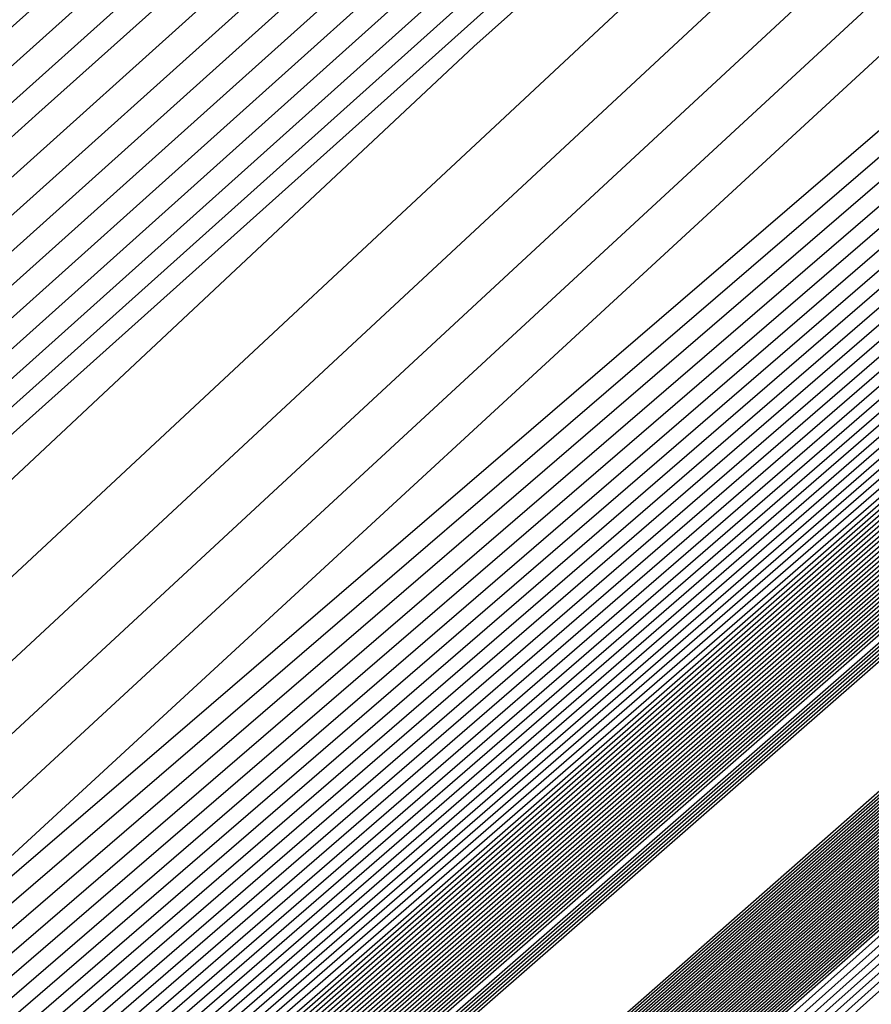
# Model space of a CAD drawing. Extents: x 3249832 to 3255657, y 13789405 to 13793316.
# Tile 790 of 1056: x 3253208.322 to 3253208.587, y 13791257.616 to 13791257.924. Entities that reach past the tile are written whole.
import ezdxf

# ---------------------------------------------------------------- set-up
doc = ezdxf.new("R2010")
doc.units = 0
doc.header["$LTSCALE"] = 100
doc.header["$MEASUREMENT"] = 0
for name, color, linetype in [('GRATIO_03231_CON', 1, 'CONTINUOUS'), ('GRATIO_0323_ICON', 1, 'CONTINUOUS'), ('TARGETS_EAST', 7, 'CONTINUOUS')]:
    doc.layers.add(name, color=color, linetype=linetype)

# ---------------------------------------------------------------- blocks, each defined once
blk = doc.blocks.new('Gratio_032316_contours')
at = {"layer": 'GRATIO_03231_CON', "color": 1, "linetype": 'Continuous', "flags": 128}
for points in [[(3253179.55027, 13791232.39503), (3253186.87441, 13791238.77001), (3253201.4775, 13791251.51898), (3253219.20823, 13791267.00714), (3253234.45763, 13791280.32933), (3253243.00028, 13791287.79153), (3253246.14511, 13791290.5444), (3253246.5846, 13791290.94974), (3253247.02187, 13791291.379), (3253250.20254, 13791294.24212), (3253258.88285, 13791301.95866), (3253274.44262, 13791315.73867), (3253292.7559, 13791331.95413), (3253308.32028, 13791345.76753)], [(3253180.16544, 13791232.93802), (3253187.28488, 13791239.13155), (3253201.72516, 13791251.73678), (3253219.33902, 13791267.12228), (3253234.51314, 13791280.37862), (3253243.01644, 13791287.80647), (3253246.14668, 13791290.54676), (3253246.58389, 13791290.95054), (3253247.01645, 13791291.37639), (3253250.16633, 13791294.21318), (3253258.7639, 13791301.85732), (3253274.17605, 13791315.50724), (3253292.31584, 13791331.56933), (3253307.73285, 13791345.25198)], [(3253180.78061, 13791233.481), (3253187.69534, 13791239.49309), (3253201.97282, 13791251.95458), (3253219.46981, 13791267.23741), (3253234.56866, 13791280.42791), (3253243.03259, 13791287.8214), (3253246.14825, 13791290.54912), (3253246.58317, 13791290.95133), (3253247.01103, 13791291.37378), (3253250.13013, 13791294.18424), (3253258.64495, 13791301.75599), (3253273.90947, 13791315.27582), (3253291.87577, 13791331.18453), (3253307.14542, 13791344.73643)], [(3253181.39578, 13791234.02399), (3253188.1058, 13791239.85463), (3253202.22048, 13791252.17237), (3253219.6006, 13791267.35254), (3253234.62418, 13791280.4772), (3253243.04874, 13791287.83633), (3253246.14982, 13791290.55149), (3253246.58246, 13791290.95213), (3253247.00561, 13791291.37117), (3253250.09393, 13791294.15529), (3253258.526, 13791301.65465), (3253273.6429, 13791315.0444), (3253291.4357, 13791330.79973), (3253306.55799, 13791344.22088)], [(3253182.62612, 13791235.10996), (3253188.92672, 13791240.5777), (3253202.71581, 13791252.60797), (3253219.86218, 13791267.58281), (3253234.73522, 13791280.57579), (3253243.08105, 13791287.8662), (3253246.15297, 13791290.55621), (3253246.58103, 13791290.95372), (3253246.99477, 13791291.36594), (3253250.02153, 13791294.09741), (3253258.2881, 13791301.45198), (3253273.10975, 13791314.58156), (3253290.55557, 13791330.03014), (3253305.38313, 13791343.18978)], [(3253183.24129, 13791235.65295), (3253189.33718, 13791240.93924), (3253202.96347, 13791252.82577), (3253219.99297, 13791267.69794), (3253234.79073, 13791280.62508), (3253243.0972, 13791287.88113), (3253246.15454, 13791290.55858), (3253246.58032, 13791290.95452), (3253246.98935, 13791291.36333), (3253249.98532, 13791294.06847), (3253258.16915, 13791301.35065), (3253272.84317, 13791314.35013), (3253290.11551, 13791329.64534), (3253304.7957, 13791342.67423)], [(3253189.74764, 13791241.30078), (3253203.21113, 13791253.04357), (3253220.12376, 13791267.81308), (3253234.84625, 13791280.67437), (3253243.11336, 13791287.89607), (3253246.15611, 13791290.56094), (3253246.57961, 13791290.95531), (3253246.98393, 13791291.36072), (3253249.94912, 13791294.03953), (3253258.05019, 13791301.24931), (3253272.5766, 13791314.11871), (3253289.67544, 13791329.26055), (3253304.20827, 13791342.15868)], [(3253190.1581, 13791241.66232), (3253203.45879, 13791253.26136), (3253220.25455, 13791267.92821), (3253234.90177, 13791280.72366), (3253243.12951, 13791287.911), (3253246.15768, 13791290.5633), (3253246.57889, 13791290.95611), (3253246.97851, 13791291.35811), (3253249.91292, 13791294.01058), (3253257.93124, 13791301.14798), (3253272.31002, 13791313.88729), (3253289.23538, 13791328.87575), (3253303.62084, 13791341.64313)], [(3253190.97902, 13791242.38539), (3253203.95411, 13791253.69696), (3253220.51613, 13791268.15847), (3253235.01281, 13791280.82224), (3253243.16182, 13791287.94087), (3253246.16082, 13791290.56803), (3253246.57747, 13791290.9577), (3253246.96767, 13791291.35288), (3253249.84051, 13791293.9527), (3253257.69334, 13791300.94531), (3253271.77687, 13791313.42445), (3253288.35525, 13791328.10615), (3253302.44598, 13791340.61203)], [(3253191.38948, 13791242.74693), (3253204.20177, 13791253.91476), (3253220.64692, 13791268.27361), (3253235.06832, 13791280.87154), (3253243.17797, 13791287.9558), (3253246.1624, 13791290.57039), (3253246.57675, 13791290.9585), (3253246.96225, 13791291.35027), (3253249.80431, 13791293.92376), (3253257.57439, 13791300.84397), (3253271.51029, 13791313.19303), (3253287.91518, 13791327.72135), (3253301.85855, 13791340.09648)], [(3253191.79994, 13791243.10847), (3253204.44943, 13791254.13256), (3253220.77772, 13791268.38874), (3253235.12384, 13791280.92083), (3253243.19412, 13791287.97073), (3253246.16397, 13791290.57276), (3253246.57604, 13791290.95929), (3253246.95683, 13791291.34766), (3253249.76811, 13791293.89481), (3253257.45544, 13791300.74264), (3253271.24372, 13791312.9616), (3253287.47511, 13791327.33655), (3253301.27112, 13791339.58093)], [(3253192.2104, 13791243.47001), (3253204.69709, 13791254.35035), (3253220.90851, 13791268.50387), (3253235.17936, 13791280.97012), (3253243.21028, 13791287.98567), (3253246.16554, 13791290.57512), (3253246.57533, 13791290.96009), (3253246.95142, 13791291.34505), (3253249.73191, 13791293.86587), (3253257.33649, 13791300.6413), (3253270.97714, 13791312.73018), (3253287.03505, 13791326.95176), (3253300.68369, 13791339.06538)], [(3253193.03132, 13791244.19308), (3253205.19242, 13791254.78595), (3253221.17009, 13791268.73414), (3253235.29039, 13791281.0687), (3253243.24258, 13791288.01553), (3253246.16868, 13791290.57985), (3253246.5739, 13791290.96168), (3253246.94058, 13791291.33982), (3253249.6595, 13791293.80799), (3253257.09858, 13791300.43863), (3253270.44399, 13791312.26734), (3253286.15492, 13791326.18216), (3253299.50883, 13791338.03428)], [(3253193.44178, 13791244.55462), (3253205.44008, 13791255.00375), (3253221.30088, 13791268.84927), (3253235.34591, 13791281.11799), (3253243.25874, 13791288.03047), (3253246.17025, 13791290.58221), (3253246.57319, 13791290.96248), (3253246.93516, 13791291.33721), (3253249.6233, 13791293.77904), (3253256.97963, 13791300.3373), (3253270.17741, 13791312.03592), (3253285.71485, 13791325.79737), (3253298.92139, 13791337.51873)], [(3253193.85224, 13791244.91616), (3253205.68774, 13791255.22155), (3253221.43167, 13791268.9644), (3253235.40143, 13791281.16728), (3253243.27489, 13791288.0454), (3253246.17182, 13791290.58457), (3253246.57247, 13791290.96327), (3253246.92974, 13791291.3346), (3253249.5871, 13791293.7501), (3253256.86068, 13791300.23596), (3253269.91084, 13791311.8045), (3253285.27479, 13791325.41257), (3253298.33396, 13791337.00318)], [(3253194.2627, 13791245.2777), (3253205.9354, 13791255.43934), (3253221.56246, 13791269.07954), (3253235.45695, 13791281.21658), (3253243.29104, 13791288.06033), (3253246.17339, 13791290.58694), (3253246.57176, 13791290.96407), (3253246.92432, 13791291.33198), (3253249.55089, 13791293.72116), (3253256.74173, 13791300.13463), (3253269.64426, 13791311.57307), (3253284.83472, 13791325.02777), (3253297.74653, 13791336.48763)], [(3253195.08362, 13791246.00077), (3253206.43072, 13791255.87494), (3253221.82404, 13791269.3098), (3253235.56798, 13791281.31516), (3253243.32335, 13791288.0902), (3253246.17654, 13791290.59166), (3253246.57033, 13791290.96566), (3253246.91348, 13791291.32676), (3253249.47849, 13791293.66327), (3253256.50383, 13791299.93196), (3253269.11111, 13791311.11023), (3253283.95459, 13791324.25817), (3253296.57167, 13791335.45653)], [(3253195.49408, 13791246.36231), (3253206.67838, 13791256.09274), (3253221.95483, 13791269.42494), (3253235.6235, 13791281.36445), (3253243.3395, 13791288.10513), (3253246.17811, 13791290.59402), (3253246.56962, 13791290.96646), (3253246.90806, 13791291.32415), (3253249.44229, 13791293.63433), (3253256.38488, 13791299.83062), (3253268.84454, 13791310.87881), (3253283.51452, 13791323.87338), (3253295.98424, 13791334.94098)], [(3253195.90454, 13791246.72385), (3253206.92604, 13791256.31054), (3253222.08562, 13791269.54007), (3253235.67902, 13791281.41374), (3253243.35566, 13791288.12007), (3253246.17968, 13791290.59639), (3253246.56891, 13791290.96725), (3253246.90264, 13791291.32154), (3253249.40609, 13791293.60539), (3253256.26593, 13791299.72929), (3253268.57796, 13791310.64739), (3253283.07446, 13791323.48858), (3253295.39681, 13791334.42543)], [(3253196.31501, 13791247.08539), (3253207.1737, 13791256.52833), (3253222.21641, 13791269.6552), (3253235.73454, 13791281.46303), (3253243.37181, 13791288.135), (3253246.18125, 13791290.59875), (3253246.56819, 13791290.96805), (3253246.89722, 13791291.31892), (3253249.36988, 13791293.57645), (3253256.14697, 13791299.62795), (3253268.31138, 13791310.41597), (3253282.63439, 13791323.10378), (3253294.80938, 13791333.90988)], [(3253197.13593, 13791247.80846), (3253207.66903, 13791256.96393), (3253222.47799, 13791269.88547), (3253235.84557, 13791281.56162), (3253243.40412, 13791288.16487), (3253246.18439, 13791290.60348), (3253246.56677, 13791290.96964), (3253246.88638, 13791291.3137), (3253249.29748, 13791293.51856), (3253255.90907, 13791299.42528), (3253267.77823, 13791309.95312), (3253281.75426, 13791322.33419), (3253293.63452, 13791332.87878)], [(3253197.54639, 13791248.17), (3253207.91669, 13791257.18173), (3253222.60878, 13791270.0006), (3253235.90109, 13791281.61091), (3253243.42027, 13791288.1798), (3253246.18596, 13791290.60584), (3253246.56605, 13791290.97044), (3253246.88096, 13791291.31109), (3253249.26128, 13791293.48962), (3253255.79012, 13791299.32395), (3253267.51166, 13791309.7217), (3253281.31419, 13791321.94939), (3253293.04709, 13791332.36323), (3253299.24948, 13791337.92415)], [(3253197.95685, 13791248.53154), (3253208.16435, 13791257.39953), (3253222.73957, 13791270.11573), (3253235.95661, 13791281.6602), (3253243.43643, 13791288.19473), (3253246.18754, 13791290.6082), (3253246.56534, 13791290.97123), (3253246.87554, 13791291.30847), (3253249.22507, 13791293.46068), (3253255.67117, 13791299.22261), (3253267.24508, 13791309.49028), (3253280.87413, 13791321.56459), (3253292.45966, 13791331.84768), (3253298.58416, 13791337.33876)], [(3253198.36731, 13791248.89308), (3253208.41201, 13791257.61732), (3253222.87037, 13791270.23087), (3253236.01213, 13791281.70949), (3253243.45258, 13791288.20967), (3253246.18911, 13791290.61057), (3253246.56463, 13791290.97203), (3253246.87012, 13791291.30586), (3253249.18887, 13791293.43173), (3253255.55222, 13791299.12128), (3253266.9785, 13791309.25886), (3253280.43407, 13791321.17979), (3253291.87223, 13791331.33213), (3253297.91884, 13791336.75338)], [(3253199.18823, 13791249.61615), (3253208.90733, 13791258.05292), (3253223.13195, 13791270.46113), (3253236.12316, 13791281.80807), (3253243.48489, 13791288.23953), (3253246.19225, 13791290.61529), (3253246.5632, 13791290.97362), (3253246.85928, 13791291.30064), (3253249.11647, 13791293.37385), (3253255.31432, 13791298.91861), (3253266.44535, 13791308.79601), (3253279.55394, 13791320.4102), (3253290.69737, 13791330.30103), (3253296.5882, 13791335.58261)], [(3253199.59869, 13791249.97769), (3253209.15499, 13791258.27072), (3253223.26274, 13791270.57626), (3253236.17868, 13791281.85736), (3253243.50104, 13791288.25447), (3253246.19382, 13791290.61766), (3253246.56249, 13791290.97442), (3253246.85386, 13791291.29803), (3253249.08026, 13791293.34491), (3253255.19536, 13791298.81727), (3253266.17878, 13791308.56459), (3253279.11387, 13791320.0254), (3253290.10994, 13791329.78548), (3253295.92288, 13791334.99723)], [(3253200.00915, 13791250.33923), (3253209.40265, 13791258.48852), (3253223.39353, 13791270.6914), (3253236.2342, 13791281.90666), (3253243.51719, 13791288.2694), (3253246.19539, 13791290.62002), (3253246.56177, 13791290.97521), (3253246.84844, 13791291.29541), (3253249.04406, 13791293.31596), (3253255.07641, 13791298.71594), (3253265.9122, 13791308.33317), (3253278.6738, 13791319.6406), (3253289.52251, 13791329.26993), (3253295.25756, 13791334.41184)], [(3253200.41961, 13791250.70077), (3253209.65031, 13791258.70631), (3253223.52432, 13791270.80653), (3253236.28972, 13791281.95595), (3253243.53335, 13791288.28434), (3253246.19696, 13791290.62238), (3253246.56106, 13791290.97601), (3253246.84302, 13791291.2928), (3253249.00786, 13791293.28702), (3253254.95746, 13791298.6146), (3253265.64563, 13791308.10175), (3253278.23374, 13791319.25581), (3253288.93508, 13791328.75438), (3253294.59224, 13791333.82646)], [(3253201.24053, 13791251.42384), (3253210.14563, 13791259.14191), (3253223.7859, 13791271.0368), (3253236.40075, 13791282.05453), (3253243.56565, 13791288.3142), (3253246.20011, 13791290.62711), (3253246.55963, 13791290.9776), (3253246.83219, 13791291.28758), (3253248.93546, 13791293.22914), (3253254.71956, 13791298.41193), (3253265.11248, 13791307.63891), (3253277.35361, 13791318.48621), (3253287.76022, 13791327.72328), (3253293.2616, 13791332.65569)], [(3253293.23517, 13791332.73345), (3253287.67041, 13791327.94269), (3253277.17563, 13791318.81222), (3253264.83466, 13791308.04155), (3253254.35019, 13791298.87283), (3253254.35019, 13791298.87283), (3253248.49805, 13791293.73981), (3253246.34653, 13791291.84252), (3253246.03705, 13791291.57255), (3253245.85444, 13791291.43892), (3253244.65714, 13791290.42044), (3253241.44699, 13791287.61333), (3253235.72802, 13791282.56142), (3253229.01308, 13791276.59891), (3253223.31722, 13791271.50759), (3253219.94436, 13791268.44307), (3253217.35394, 13791266.05623), (3253213.29428, 13791262.37175), (3253206.67878, 13791256.43818), (3253201.08124, 13791251.39958)], [(3253201.65099, 13791251.78538), (3253210.3933, 13791259.35971), (3253223.91669, 13791271.15193), (3253236.45627, 13791282.10382), (3253243.58181, 13791288.32914), (3253246.20168, 13791290.62947), (3253246.55892, 13791290.9784), (3253246.82677, 13791291.28496), (3253248.89925, 13791293.20019), (3253254.60061, 13791298.3106), (3253264.8459, 13791307.40749), (3253276.91354, 13791318.10141), (3253287.17279, 13791327.20773)], [(3253287.08425, 13791327.42403), (3253276.73806, 13791318.42283), (3253264.57185, 13791307.80461), (3253254.2359, 13791298.76559), (3253254.2359, 13791298.76559), (3253248.46678, 13791293.70503), (3253246.346, 13791291.83423), (3253246.04136, 13791291.56753), (3253245.86651, 13791291.4391), (3253244.71859, 13791290.46243), (3253241.64061, 13791287.77087), (3253236.15708, 13791282.92694), (3253229.71859, 13791277.2099), (3253224.25723, 13791272.32819), (3253221.00988, 13791269.37796), (3253218.43269, 13791267.00625), (3253214.2866, 13791263.24781), (3253207.50316, 13791257.1665), (3253201.69641, 13791251.94257)], [(3253215.27891, 13791264.12388), (3253208.32754, 13791257.89481), (3253202.31158, 13791252.48555), (3253202.06145, 13791252.14692), (3253210.64096, 13791259.57751), (3253224.04748, 13791271.26706)], [(3253216.27123, 13791264.99994), (3253209.15191, 13791258.62312), (3253202.92675, 13791253.02854), (3253202.47191, 13791252.50846), (3253210.88862, 13791259.7953), (3253224.17827, 13791271.38219)], [(3253218.25586, 13791266.75207), (3253210.80067, 13791260.07975), (3253204.15709, 13791254.11451), (3253203.29283, 13791253.23153), (3253211.38394, 13791260.2309), (3253224.43985, 13791271.61246)], [(3253219.24818, 13791267.62813), (3253211.62504, 13791260.80806), (3253204.77226, 13791254.6575), (3253203.70329, 13791253.59307), (3253211.6316, 13791260.4487), (3253224.57064, 13791271.72759)], [(3253220.24049, 13791268.50419), (3253212.44942, 13791261.53637), (3253205.38743, 13791255.20049), (3253204.11375, 13791253.95461), (3253211.87926, 13791260.6665), (3253224.70143, 13791271.84272)], [(3253221.23281, 13791269.38026), (3253213.2738, 13791262.26468), (3253206.0026, 13791255.74348), (3253204.52421, 13791254.31615), (3253212.12692, 13791260.88429), (3253224.83222, 13791271.95786)], [(3253223.21744, 13791271.13238), (3253214.92255, 13791263.72131), (3253207.23294, 13791256.82945), (3253205.34514, 13791255.03922), (3253212.62225, 13791261.31989), (3253225.0938, 13791272.18812)], [(3253215.74693, 13791264.44962), (3253207.84811, 13791257.37244), (3253205.7556, 13791255.40076), (3253212.86991, 13791261.53769), (3253225.22459, 13791272.30326)], [(3253216.57131, 13791265.17793), (3253208.46329, 13791257.91542), (3253206.16606, 13791255.7623), (3253213.11757, 13791261.75549), (3253225.35538, 13791272.41839)], [(3253217.39568, 13791265.90624), (3253209.07846, 13791258.45841), (3253206.57652, 13791256.12384), (3253213.36523, 13791261.97329), (3253225.48617, 13791272.53352)], [(3253219.04444, 13791267.36287), (3253210.3088, 13791259.54439), (3253207.39744, 13791256.84691), (3253213.86055, 13791262.40888), (3253225.74775, 13791272.76379)], [(3253219.86882, 13791268.09118), (3253210.92397, 13791260.08737), (3253207.8079, 13791257.20845), (3253214.10821, 13791262.62668), (3253225.87854, 13791272.87892)], [(3253220.69319, 13791268.81949), (3253211.53914, 13791260.63036), (3253208.21836, 13791257.56999), (3253214.35587, 13791262.84448), (3253226.00933, 13791272.99405)]]:
    blk.add_lwpolyline(points, dxfattribs=at)
at = {"layer": 'GRATIO_03231_CON', "color": 5, "linetype": 'Continuous', "flags": 128}
for points in [[(3253178.31993, 13791231.30905), (3253186.05349, 13791238.04694), (3253200.98218, 13791251.08338), (3253218.94665, 13791266.77688), (3253234.34659, 13791280.23075), (3253242.96798, 13791287.76167), (3253246.14197, 13791290.53967), (3253246.58603, 13791290.94815), (3253247.02107, 13791291.37394), (3253250.18182, 13791294.2177), (3253258.80647, 13791301.88356), (3253274.26937, 13791315.56557), (3253292.48955, 13791331.61762), (3253308.02221, 13791345.18354)], [(3253177.70476, 13791230.76607), (3253185.64303, 13791237.6854), (3253200.73452, 13791250.86558), (3253218.81586, 13791266.66175), (3253234.29107, 13791280.18146), (3253242.95182, 13791287.74673), (3253246.1404, 13791290.53731), (3253246.58674, 13791290.94735), (3253247.01436, 13791291.36584), (3253250.12102, 13791294.16091), (3253258.59804, 13791301.69555), (3253273.79626, 13791315.14336), (3253291.70456, 13791330.92064), (3253306.97134, 13791344.25434)], [(3253177.08958, 13791230.22308), (3253185.23257, 13791237.32386), (3253200.48686, 13791250.64779), (3253218.68507, 13791266.54661), (3253234.23556, 13791280.13216), (3253242.93567, 13791287.7318), (3253246.13883, 13791290.53495), (3253246.58745, 13791290.94656), (3253247.00766, 13791291.35773), (3253250.06022, 13791294.10413), (3253258.38961, 13791301.50754), (3253273.32314, 13791314.72115), (3253290.91956, 13791330.22366), (3253305.92046, 13791343.32515)], [(3253176.47441, 13791229.68009), (3253184.82211, 13791236.96232), (3253200.23919, 13791250.42999), (3253218.55428, 13791266.43148), (3253234.18004, 13791280.08287), (3253242.91952, 13791287.71687), (3253246.13725, 13791290.53258), (3253246.58817, 13791290.94576), (3253247.00095, 13791291.34963), (3253249.99942, 13791294.04734), (3253258.18118, 13791301.31953), (3253272.85003, 13791314.29894), (3253290.13456, 13791329.52668), (3253304.86958, 13791342.39595)], [(3253175.24407, 13791228.59412), (3253184.00119, 13791236.23925), (3253199.74387, 13791249.99439), (3253218.2927, 13791266.20121), (3253234.069, 13791279.98429), (3253242.88721, 13791287.687), (3253246.13411, 13791290.52786), (3253246.58959, 13791290.94417), (3253246.98754, 13791291.33342), (3253249.87782, 13791293.93376), (3253257.76432, 13791300.94351), (3253271.9038, 13791313.45451), (3253288.56457, 13791328.13272), (3253302.76783, 13791340.53756)], [(3253196.57706, 13791247.03615), (3253203.47105, 13791253.1938), (3253218.75951, 13791266.60126), (3253234.06971, 13791279.98413), (3253242.88772, 13791287.68662), (3253246.13462, 13791290.52731), (3253246.59031, 13791290.94338), (3253246.98083, 13791291.32532), (3253249.81702, 13791293.87697), (3253257.55589, 13791300.7555), (3253271.43068, 13791313.0323), (3253287.77957, 13791327.43574), (3253301.71695, 13791339.60837)], [(3253196.71057, 13791247.15254), (3253203.58621, 13791253.29381), (3253218.83398, 13791266.66558), (3253234.10345, 13791280.01283), (3253242.89801, 13791287.6948), (3253246.13636, 13791290.52784), (3253246.59102, 13791290.94258), (3253246.97413, 13791291.31721), (3253249.75622, 13791293.82018), (3253257.34746, 13791300.56749), (3253270.95757, 13791312.61009), (3253286.99457, 13791326.73875), (3253300.66608, 13791338.67918)], [(3253196.84408, 13791247.26894), (3253203.70137, 13791253.39382), (3253218.90845, 13791266.7299), (3253234.13718, 13791280.04153), (3253242.9083, 13791287.70297), (3253246.13809, 13791290.52836), (3253246.59174, 13791290.94178), (3253246.96742, 13791291.30911), (3253249.69542, 13791293.76339), (3253257.13903, 13791300.37948), (3253270.48445, 13791312.18788), (3253286.20957, 13791326.04177), (3253299.6152, 13791337.74998)], [(3253197.11109, 13791247.50174), (3253203.93169, 13791253.59384), (3253219.0574, 13791266.85855), (3253234.20465, 13791280.09892), (3253242.92888, 13791287.71932), (3253246.14156, 13791290.52941), (3253246.59316, 13791290.94019), (3253246.95401, 13791291.2929), (3253249.57383, 13791293.64981), (3253256.72217, 13791300.00346), (3253269.53822, 13791311.34346), (3253284.63958, 13791324.64781), (3253297.51345, 13791335.89159)], [(3253197.2446, 13791247.61813), (3253204.04685, 13791253.69384), (3253219.13187, 13791266.92287), (3253234.23839, 13791280.12762), (3253242.93918, 13791287.72749), (3253246.1433, 13791290.52994), (3253246.59388, 13791290.9394), (3253246.9473, 13791291.28479), (3253249.51303, 13791293.59302), (3253256.51374, 13791299.81545), (3253269.06511, 13791310.92125), (3253283.85458, 13791323.95083), (3253296.46257, 13791334.9624)], [(3253197.37811, 13791247.73453), (3253204.16201, 13791253.79385), (3253219.20635, 13791266.98719), (3253234.27212, 13791280.15631), (3253242.94947, 13791287.73567), (3253246.14503, 13791290.53046), (3253246.59459, 13791290.9386), (3253246.9406, 13791291.27669), (3253249.45223, 13791293.53623), (3253256.30531, 13791299.62744), (3253268.59199, 13791310.49904), (3253283.06958, 13791323.25385), (3253295.41169, 13791334.0332)], [(3253197.51162, 13791247.85093), (3253204.27717, 13791253.89386), (3253219.28082, 13791267.05151), (3253234.30586, 13791280.18501), (3253242.95976, 13791287.74384), (3253246.14676, 13791290.53099), (3253246.5953, 13791290.9378), (3253246.93389, 13791291.26859), (3253249.39143, 13791293.47944), (3253256.09688, 13791299.43942), (3253268.11888, 13791310.07683), (3253282.28459, 13791322.55687), (3253294.36082, 13791333.10401)], [(3253197.77863, 13791248.08372), (3253204.50749, 13791254.09388), (3253219.42977, 13791267.18016), (3253234.37333, 13791280.2424), (3253242.98034, 13791287.76019), (3253246.15023, 13791290.53204), (3253246.59673, 13791290.93621), (3253246.92048, 13791291.25238), (3253249.26983, 13791293.36586), (3253255.68002, 13791299.0634), (3253267.17265, 13791309.2324), (3253280.71459, 13791321.16291), (3253292.25906, 13791331.24562), (3253298.86322, 13791336.86351)], [(3253197.91214, 13791248.20012), (3253204.62265, 13791254.19388), (3253219.50424, 13791267.24448), (3253234.40706, 13791280.2711), (3253242.99064, 13791287.76837), (3253246.15197, 13791290.53257), (3253246.59744, 13791290.93542), (3253246.91378, 13791291.24427), (3253249.20903, 13791293.30907), (3253255.47159, 13791298.87539), (3253266.69953, 13791308.81019), (3253279.9296, 13791320.46593), (3253291.20819, 13791330.31643), (3253297.66843, 13791335.81202)], [(3253198.04565, 13791248.31651), (3253204.73781, 13791254.29389), (3253219.57872, 13791267.3088), (3253234.4408, 13791280.2998), (3253243.00093, 13791287.77654), (3253246.1537, 13791290.53309), (3253246.59816, 13791290.93462), (3253246.90707, 13791291.23617), (3253249.14823, 13791293.25228), (3253255.26316, 13791298.68738), (3253266.22642, 13791308.38798), (3253279.1446, 13791319.76895), (3253290.15731, 13791329.38723), (3253296.47364, 13791334.76054)], [(3253198.17916, 13791248.43291), (3253204.85297, 13791254.3939), (3253219.65319, 13791267.37312), (3253234.47453, 13791280.32849), (3253243.01122, 13791287.78471), (3253246.15544, 13791290.53362), (3253246.59887, 13791290.93382), (3253246.90036, 13791291.22806), (3253249.08743, 13791293.19549), (3253255.05473, 13791298.49937), (3253265.7533, 13791307.96577), (3253278.3596, 13791319.07197), (3253289.10643, 13791328.45804), (3253295.27885, 13791333.70905)], [(3253198.44617, 13791248.6657), (3253205.08329, 13791254.59392), (3253219.80214, 13791267.50177), (3253234.542, 13791280.38589), (3253243.0318, 13791287.80106), (3253246.15891, 13791290.53467), (3253246.6003, 13791290.93223), (3253246.88695, 13791291.21186), (3253248.96583, 13791293.08191), (3253254.63787, 13791298.12335), (3253264.80707, 13791307.12135), (3253276.7896, 13791317.678), (3253287.00468, 13791326.59965), (3253292.88927, 13791331.60608), (3253295.95133, 13791334.07094)], [(3253198.57968, 13791248.7821), (3253205.19845, 13791254.69392), (3253219.87661, 13791267.56609), (3253234.57574, 13791280.41459), (3253243.04209, 13791287.80924), (3253246.16064, 13791290.53519), (3253246.60101, 13791290.93144), (3253246.88025, 13791291.20375), (3253248.90503, 13791293.02512), (3253254.42944, 13791297.93534), (3253264.33396, 13791306.69914), (3253276.00461, 13791316.98102), (3253285.9538, 13791325.67045), (3253291.69448, 13791330.55459), (3253294.7416, 13791333.01142)], [(3253198.71319, 13791248.8985), (3253205.31361, 13791254.79393), (3253219.95108, 13791267.63041), (3253234.60947, 13791280.44328), (3253243.05239, 13791287.81741), (3253246.16237, 13791290.53572), (3253246.60172, 13791290.93064), (3253246.87354, 13791291.19565), (3253248.84423, 13791292.96834), (3253254.22101, 13791297.74733), (3253263.86084, 13791306.27693), (3253275.21961, 13791316.28404), (3253284.90293, 13791324.74126), (3253290.49969, 13791329.50311), (3253293.53187, 13791331.9519)], [(3253198.8467, 13791249.0149), (3253205.42877, 13791254.89394), (3253220.02556, 13791267.69473), (3253234.64321, 13791280.47198), (3253243.06268, 13791287.82558), (3253246.16411, 13791290.53624), (3253246.60244, 13791290.92984), (3253246.86684, 13791291.18754), (3253248.78343, 13791292.91155), (3253254.01258, 13791297.55932), (3253263.38773, 13791305.85472), (3253274.43461, 13791315.58706), (3253283.85205, 13791323.81207), (3253289.3049, 13791328.45162), (3253292.32214, 13791330.89237), (3253295.39879, 13791333.38715)], [(3253199.11371, 13791249.24769), (3253205.65909, 13791255.09396), (3253220.17451, 13791267.82338), (3253234.71068, 13791280.52937), (3253243.08326, 13791287.84193), (3253246.16758, 13791290.53729), (3253246.60386, 13791290.92825), (3253246.85342, 13791291.17133), (3253248.66183, 13791292.79797), (3253253.59572, 13791297.1833), (3253262.4415, 13791305.01029), (3253272.86462, 13791314.1931), (3253281.7503, 13791321.95368), (3253286.91532, 13791326.34865), (3253289.90268, 13791328.77333), (3253293.18693, 13791331.45768)], [(3253199.24722, 13791249.36409), (3253205.77425, 13791255.19397), (3253220.24898, 13791267.8877), (3253234.74441, 13791280.55807), (3253243.09355, 13791287.85011), (3253246.16931, 13791290.53782), (3253246.60458, 13791290.92746), (3253246.84672, 13791291.16323), (3253248.60103, 13791292.74118), (3253253.38729, 13791296.99529), (3253261.96839, 13791304.58808), (3253272.07962, 13791313.49612), (3253280.69942, 13791321.02448), (3253285.72053, 13791325.29717), (3253288.69295, 13791327.71381), (3253292.081, 13791330.49295), (3253297.61917, 13791335.1971)], [(3253199.38073, 13791249.48048), (3253205.88941, 13791255.29397), (3253220.32345, 13791267.95202), (3253234.77815, 13791280.58677), (3253243.10385, 13791287.85828), (3253246.17105, 13791290.53834), (3253246.60529, 13791290.92666), (3253246.84001, 13791291.15513), (3253248.54023, 13791292.68439), (3253253.17886, 13791296.80728), (3253261.49527, 13791304.16587), (3253271.29462, 13791312.79914), (3253279.64854, 13791320.09529), (3253284.52574, 13791324.24568), (3253287.48322, 13791326.65429), (3253290.97507, 13791329.52822), (3253296.71525, 13791334.41022)], [(3253199.51424, 13791249.59688), (3253206.00457, 13791255.39398), (3253220.39793, 13791268.01634), (3253234.81188, 13791280.61546), (3253243.11414, 13791287.86646), (3253246.17278, 13791290.53887), (3253246.606, 13791290.92586), (3253246.83331, 13791291.14702), (3253248.47943, 13791292.6276), (3253252.97044, 13791296.61927), (3253261.02215, 13791303.74366), (3253270.50962, 13791312.10216), (3253278.59767, 13791319.16609), (3253283.33095, 13791323.1942), (3253286.27349, 13791325.59476), (3253289.86914, 13791328.56348), (3253295.81132, 13791333.62334)], [(3253199.78125, 13791249.82967), (3253206.23489, 13791255.594), (3253220.54687, 13791268.14499), (3253234.87935, 13791280.67286), (3253243.13472, 13791287.8828), (3253246.17625, 13791290.53992), (3253246.60743, 13791290.92427), (3253246.8199, 13791291.13081), (3253248.35784, 13791292.51402), (3253252.55358, 13791296.24325), (3253260.07593, 13791302.89924), (3253268.93963, 13791310.70819), (3253276.49591, 13791317.3077), (3253280.94137, 13791321.09123), (3253283.85403, 13791323.47572), (3253287.65728, 13791326.63402), (3253294.00347, 13791332.04958)], [(3253199.91476, 13791249.94607), (3253206.35005, 13791255.69401), (3253220.62135, 13791268.20931), (3253234.91309, 13791280.70156), (3253243.14501, 13791287.89098), (3253246.17798, 13791290.54045), (3253246.60814, 13791290.92348), (3253246.81319, 13791291.12271), (3253248.29704, 13791292.45723), (3253252.34515, 13791296.05524), (3253259.60281, 13791302.47703), (3253268.15463, 13791310.01121), (3253275.44504, 13791316.37851), (3253279.74658, 13791320.03974), (3253282.6443, 13791322.4162), (3253286.55135, 13791325.66929), (3253293.09954, 13791331.2627), (3253300.79521, 13791337.86923)], [(3253200.04827, 13791250.06247), (3253206.46521, 13791255.79401), (3253220.69582, 13791268.27363), (3253234.94682, 13791280.73025), (3253243.15531, 13791287.89915), (3253246.17972, 13791290.54097), (3253246.60886, 13791290.92268), (3253246.80649, 13791291.1146), (3253248.23624, 13791292.40044), (3253252.13672, 13791295.86723), (3253259.1297, 13791302.05482), (3253267.36963, 13791309.31423), (3253274.39416, 13791315.44932), (3253278.55179, 13791318.98826), (3253281.43456, 13791321.35667), (3253285.44542, 13791324.70455), (3253292.19561, 13791330.47582), (3253300.12972, 13791337.29016)], [(3253200.18178, 13791250.17887), (3253206.58037, 13791255.89402), (3253220.77029, 13791268.33795), (3253234.98056, 13791280.75895), (3253243.1656, 13791287.90733), (3253246.18145, 13791290.5415), (3253246.60957, 13791290.92188), (3253246.79978, 13791291.1065), (3253248.17544, 13791292.34365), (3253251.92829, 13791295.67922), (3253258.65658, 13791301.63261), (3253266.58464, 13791308.61725), (3253273.34328, 13791314.52012), (3253277.357, 13791317.93677), (3253280.22483, 13791320.29715), (3253284.33949, 13791323.73982), (3253291.29169, 13791329.68894), (3253299.46423, 13791336.71108)], [(3253200.44879, 13791250.41166), (3253206.81069, 13791256.09404), (3253220.91924, 13791268.4666), (3253235.04803, 13791280.81634), (3253243.18618, 13791287.92368), (3253246.18492, 13791290.54255), (3253246.611, 13791290.92029), (3253246.78637, 13791291.09029), (3253248.05384, 13791292.23007), (3253251.51143, 13791295.3032), (3253257.71035, 13791300.78818), (3253265.01464, 13791307.22329), (3253271.24153, 13791312.66173), (3253274.96742, 13791315.8338), (3253277.80537, 13791318.17811), (3253282.12763, 13791321.81036), (3253289.48383, 13791328.11518), (3253298.13324, 13791335.55292)], [(3253200.5823, 13791250.52806), (3253206.92586, 13791256.19405), (3253220.99372, 13791268.53092), (3253235.08176, 13791280.84504), (3253243.19647, 13791287.93185), (3253246.18666, 13791290.54307), (3253246.61171, 13791290.9195), (3253246.77966, 13791291.08219), (3253247.99304, 13791292.17328), (3253251.303, 13791295.11519), (3253257.23724, 13791300.36597), (3253264.22964, 13791306.52631), (3253270.19065, 13791311.73254), (3253273.77263, 13791314.78231), (3253276.59564, 13791317.11859), (3253281.0217, 13791320.84562), (3253288.57991, 13791327.3283), (3253297.46775, 13791334.97385)], [(3253200.71581, 13791250.64445), (3253207.04102, 13791256.29406), (3253221.06819, 13791268.59524), (3253235.1155, 13791280.87374), (3253243.20676, 13791287.94002), (3253246.18839, 13791290.5436), (3253246.61242, 13791290.9187), (3253246.77296, 13791291.07408), (3253247.93224, 13791292.11649), (3253251.09457, 13791294.92718), (3253256.76412, 13791299.94376), (3253263.44465, 13791305.82933), (3253269.13978, 13791310.80334), (3253272.57784, 13791313.73083), (3253275.38591, 13791316.05906), (3253279.91577, 13791319.88089), (3253287.67598, 13791326.54142), (3253296.80226, 13791334.39477)], [(3253200.84932, 13791250.76085), (3253207.15618, 13791256.39406), (3253221.14266, 13791268.65956), (3253235.14923, 13791280.90243), (3253243.21706, 13791287.9482), (3253246.19012, 13791290.54412), (3253246.61314, 13791290.9179), (3253246.76625, 13791291.06598), (3253247.87144, 13791292.0597), (3253250.88614, 13791294.73917), (3253256.29101, 13791299.52155), (3253262.65965, 13791305.13235), (3253268.0889, 13791309.87415), (3253271.38305, 13791312.67934), (3253274.17618, 13791314.99954), (3253278.80984, 13791318.91616), (3253286.77206, 13791325.75454), (3253296.13677, 13791333.81569)], [(3253201.11633, 13791250.99365), (3253207.3865, 13791256.59408), (3253221.29161, 13791268.78821), (3253235.2167, 13791280.95983), (3253243.23764, 13791287.96455), (3253246.19359, 13791290.54517), (3253246.61456, 13791290.91631), (3253246.75284, 13791291.04977), (3253247.74984, 13791291.94612), (3253250.46928, 13791294.36315), (3253255.34478, 13791298.67713), (3253261.08965, 13791303.73839), (3253265.98715, 13791308.01576), (3253268.99347, 13791310.57637), (3253271.75672, 13791312.8805), (3253276.59798, 13791316.9867), (3253284.9642, 13791324.18078), (3253294.80578, 13791332.65754)], [(3253201.24984, 13791251.11004), (3253207.50166, 13791256.69409), (3253221.36608, 13791268.85253), (3253235.25044, 13791280.98852), (3253243.24793, 13791287.97272), (3253246.19533, 13791290.5457), (3253246.61528, 13791290.91552), (3253246.74613, 13791291.04167), (3253247.68904, 13791291.88933), (3253250.26085, 13791294.17514), (3253254.87166, 13791298.25492), (3253260.30466, 13791303.04141), (3253264.93627, 13791307.08657), (3253267.79868, 13791309.52489), (3253270.54699, 13791311.82097), (3253275.49205, 13791316.02196), (3253284.06028, 13791323.3939), (3253294.14029, 13791332.07846)], [(3253201.38335, 13791251.22644), (3253207.61682, 13791256.7941), (3253221.44056, 13791268.91685), (3253235.28417, 13791281.01722), (3253243.25822, 13791287.9809), (3253246.19706, 13791290.54622), (3253246.61599, 13791290.91472), (3253246.73943, 13791291.03356), (3253247.62824, 13791291.83254), (3253250.05242, 13791293.98713), (3253254.39855, 13791297.83271), (3253259.51966, 13791302.34443), (3253263.88539, 13791306.15737), (3253266.60389, 13791308.4734), (3253269.33726, 13791310.76145), (3253274.38613, 13791315.05723), (3253283.15635, 13791322.60702), (3253293.4748, 13791331.49938)], [(3253201.51686, 13791251.34284), (3253207.73198, 13791256.8941), (3253221.51503, 13791268.98117), (3253235.31791, 13791281.04592), (3253243.26852, 13791287.98907), (3253246.1988, 13791290.54675), (3253246.6167, 13791290.91393), (3253246.73272, 13791291.02546), (3253247.56744, 13791291.77576), (3253249.84399, 13791293.79912), (3253253.92543, 13791297.41049), (3253258.73466, 13791301.64744), (3253262.83452, 13791305.22818), (3253265.4091, 13791307.42192), (3253268.12753, 13791309.70193), (3253273.2802, 13791314.0925), (3253282.25242, 13791321.82014), (3253292.80931, 13791330.9203), (3253301.81088, 13791338.63068)], [(3253201.78387, 13791251.57563), (3253207.9623, 13791257.09412), (3253221.66398, 13791269.10982), (3253235.38538, 13791281.10331), (3253243.2891, 13791288.00542), (3253246.20227, 13791290.5478), (3253246.61813, 13791290.91233), (3253246.71931, 13791291.00925), (3253247.44584, 13791291.66218), (3253249.42713, 13791293.4231), (3253252.9792, 13791296.56607), (3253257.16467, 13791300.25348), (3253260.73276, 13791303.36979), (3253263.01952, 13791305.31895), (3253265.70807, 13791307.58288), (3253271.06834, 13791312.16303), (3253280.44457, 13791320.24638), (3253291.47832, 13791329.76215), (3253300.88547, 13791337.82513)], [(3253201.91738, 13791251.69203), (3253208.07746, 13791257.19413), (3253221.73845, 13791269.17414), (3253235.41911, 13791281.13201), (3253243.29939, 13791288.01359), (3253246.204, 13791290.54832), (3253246.61884, 13791290.91154), (3253246.71261, 13791291.00114), (3253247.38504, 13791291.60539), (3253249.2187, 13791293.23509), (3253252.50609, 13791296.14386), (3253256.37967, 13791299.5565), (3253259.68189, 13791302.44059), (3253261.82473, 13791304.26746), (3253264.49834, 13791306.52336), (3253269.96241, 13791311.1983), (3253279.54064, 13791319.4595), (3253290.81283, 13791329.18307), (3253300.42277, 13791337.42236)], [(3253202.05089, 13791251.80842), (3253208.19262, 13791257.29414), (3253221.81293, 13791269.23846), (3253235.45285, 13791281.16071), (3253243.30968, 13791288.02177), (3253246.20573, 13791290.54885), (3253246.61956, 13791290.91074), (3253246.7059, 13791290.99304), (3253247.32424, 13791291.5486), (3253249.01027, 13791293.04708), (3253252.03297, 13791295.72165), (3253255.59467, 13791298.85952), (3253258.63101, 13791301.5114), (3253260.62994, 13791303.21597), (3253263.28861, 13791305.46384), (3253268.85648, 13791310.23357), (3253278.63672, 13791318.67262), (3253290.14734, 13791328.60399), (3253299.96006, 13791337.01958)], [(3253222.18973, 13791268.9562), (3253208.47101, 13791257.20698), (3253202.18439, 13791251.92482), (3253202.18439, 13791251.92482), (3253208.30778, 13791257.39414), (3253221.8874, 13791269.30278)], [(3253222.33685, 13791269.08692), (3253208.70035, 13791257.40813), (3253202.45141, 13791252.15761), (3253202.45141, 13791252.15761), (3253208.5381, 13791257.59416), (3253222.03635, 13791269.43142)], [(3253222.41042, 13791269.15229), (3253208.81502, 13791257.50869), (3253202.58492, 13791252.27401), (3253202.58492, 13791252.27401), (3253208.65326, 13791257.69417), (3253222.11082, 13791269.49575)], [(3253222.48398, 13791269.21765), (3253208.92969, 13791257.60926), (3253202.71843, 13791252.39041), (3253202.71843, 13791252.39041), (3253208.76842, 13791257.79418), (3253222.18529, 13791269.56007)], [(3253222.55754, 13791269.28301), (3253209.04436, 13791257.70983), (3253202.85194, 13791252.50681), (3253202.85193, 13791252.50681), (3253208.88358, 13791257.89419), (3253222.25977, 13791269.62439)], [(3253222.70467, 13791269.41374), (3253209.2737, 13791257.91097), (3253203.11895, 13791252.7396), (3253203.11895, 13791252.7396), (3253209.1139, 13791258.0942), (3253222.40871, 13791269.75304)], [(3253222.77823, 13791269.4791), (3253209.38837, 13791258.01154), (3253203.25246, 13791252.856), (3253203.25246, 13791252.856), (3253209.22906, 13791258.19421), (3253222.48319, 13791269.81736)], [(3253222.8518, 13791269.54447), (3253209.50304, 13791258.11211), (3253203.38597, 13791252.97239), (3253203.38597, 13791252.97239), (3253209.34422, 13791258.29422), (3253222.55766, 13791269.88168)]]:
    blk.add_lwpolyline(points, dxfattribs=at)
at = {"layer": 'GRATIO_0323_ICON', "color": 7, "linetype": 'Continuous', "flags": 128}
for points in [[(3253175.85924, 13791229.13711), (3253184.41165, 13791236.60078), (3253199.99153, 13791250.21219), (3253218.42349, 13791266.31635), (3253234.12452, 13791280.03358), (3253242.90336, 13791287.70193), (3253246.13568, 13791290.53022), (3253246.58888, 13791290.94497), (3253246.99424, 13791291.34152), (3253249.93862, 13791293.99055), (3253257.97275, 13791301.13152), (3253272.37691, 13791313.87673), (3253289.34956, 13791328.8297), (3253303.81871, 13791341.46676)], [(3253182.01095, 13791234.56698), (3253188.51626, 13791240.21616), (3253202.46814, 13791252.39017), (3253219.73139, 13791267.46768), (3253234.6797, 13791280.5265), (3253243.0649, 13791287.85127), (3253246.1514, 13791290.55385), (3253246.58175, 13791290.95293), (3253247.00019, 13791291.36856), (3253250.05773, 13791294.12635), (3253258.40705, 13791301.55332), (3253273.37632, 13791314.81298), (3253290.99564, 13791330.41494), (3253305.97056, 13791343.70533)], [(3253196.97758, 13791247.38534), (3253203.81653, 13791253.49383), (3253218.98293, 13791266.79423), (3253234.17092, 13791280.07022), (3253242.91859, 13791287.71115), (3253246.13983, 13791290.52889), (3253246.59245, 13791290.94099), (3253246.96072, 13791291.301), (3253249.63462, 13791293.7066), (3253256.9306, 13791300.19147), (3253270.01134, 13791311.76567), (3253285.42458, 13791325.34479), (3253298.56432, 13791336.82079)], [(3253197.64512, 13791247.96732), (3253204.39233, 13791253.99387), (3253219.3553, 13791267.11584), (3253234.33959, 13791280.21371), (3253242.97005, 13791287.75202), (3253246.1485, 13791290.53152), (3253246.59602, 13791290.93701), (3253246.92719, 13791291.26048), (3253249.33063, 13791293.42265), (3253255.88845, 13791299.25141), (3253267.64576, 13791309.65462), (3253281.49959, 13791321.85989), (3253293.30994, 13791332.17482)], [(3253198.31266, 13791248.54931), (3253204.96813, 13791254.49391), (3253219.72766, 13791267.43745), (3253234.50827, 13791280.35719), (3253243.02151, 13791287.79289), (3253246.15717, 13791290.53414), (3253246.59958, 13791290.93303), (3253246.89366, 13791291.21996), (3253249.02663, 13791293.1387), (3253254.8463, 13791298.31136), (3253265.28019, 13791307.54356), (3253277.5746, 13791318.37498), (3253288.05556, 13791327.52884), (3253294.08406, 13791332.65756)], [(3253190.56856, 13791242.02386), (3253203.70645, 13791253.47916), (3253220.38534, 13791268.04334), (3253234.95729, 13791280.77295), (3253243.14566, 13791287.92593), (3253246.15925, 13791290.56567), (3253246.57818, 13791290.95691), (3253246.97309, 13791291.35549), (3253249.87672, 13791293.98164), (3253257.81229, 13791301.04664), (3253272.04344, 13791313.65587), (3253288.79531, 13791328.49095), (3253303.03341, 13791341.12758)], [(3253198.9802, 13791249.13129), (3253205.54393, 13791254.99395), (3253220.10003, 13791267.75905), (3253234.67694, 13791280.50068), (3253243.07297, 13791287.83376), (3253246.16584, 13791290.53677), (3253246.60315, 13791290.92905), (3253246.86013, 13791291.17944), (3253248.72263, 13791292.85476), (3253253.80415, 13791297.37131), (3253262.91461, 13791305.43251), (3253273.64961, 13791314.89008), (3253282.80117, 13791322.88287), (3253288.11011, 13791327.40014), (3253291.11241, 13791329.83285), (3253294.29286, 13791332.42241)], [(3253199.64774, 13791249.71328), (3253206.11974, 13791255.49399), (3253220.4724, 13791268.08067), (3253234.84562, 13791280.64416), (3253243.12443, 13791287.87463), (3253246.17452, 13791290.53939), (3253246.60672, 13791290.92507), (3253246.8266, 13791291.13892), (3253248.41864, 13791292.57081), (3253252.76201, 13791296.43126), (3253260.54904, 13791303.32145), (3253269.72463, 13791311.40518), (3253277.54679, 13791318.2369), (3253282.13616, 13791322.14271), (3253285.06376, 13791324.53524), (3253288.76321, 13791327.59875), (3253294.90739, 13791332.83646)], [(3253200.31528, 13791250.29526), (3253206.69554, 13791255.99403), (3253220.84477, 13791268.40227), (3253235.01429, 13791280.78765), (3253243.17589, 13791287.9155), (3253246.18319, 13791290.54202), (3253246.61028, 13791290.92109), (3253246.79307, 13791291.0984), (3253248.11464, 13791292.28686), (3253251.71986, 13791295.49121), (3253258.18347, 13791301.21039), (3253265.79964, 13791307.92027), (3253272.29241, 13791313.59093), (3253276.16221, 13791316.88528), (3253279.0151, 13791319.23763), (3253283.23356, 13791322.77509), (3253290.38776, 13791328.90206), (3253298.79874, 13791336.132)], [(3253192.62086, 13791243.83154), (3253204.94475, 13791254.56815), (3253221.0393, 13791268.61901), (3253235.23488, 13791281.01941), (3253243.22643, 13791288.0006), (3253246.16711, 13791290.57748), (3253246.57461, 13791290.96089), (3253246.946, 13791291.34243), (3253249.6957, 13791293.83693), (3253257.21754, 13791300.53997), (3253270.71056, 13791312.49876), (3253286.59498, 13791326.56696), (3253300.09626, 13791338.54983)], [(3253200.98282, 13791250.87725), (3253207.27134, 13791256.49407), (3253221.21714, 13791268.72389), (3253235.18297, 13791280.93113), (3253243.22735, 13791287.95637), (3253246.19186, 13791290.54465), (3253246.61385, 13791290.91711), (3253246.75955, 13791291.05787), (3253247.81064, 13791292.00291), (3253250.67771, 13791294.55116), (3253255.81789, 13791299.09934), (3253261.87465, 13791304.43537), (3253267.03802, 13791308.94496), (3253270.18826, 13791311.62786), (3253272.96645, 13791313.94002), (3253277.70391, 13791317.95143), (3253285.86813, 13791324.96766), (3253295.47128, 13791333.23661)], [(3253201.65036, 13791251.45923), (3253207.84714, 13791256.99411), (3253221.5895, 13791269.04549), (3253235.35164, 13791281.07462), (3253243.27881, 13791287.99724), (3253246.20053, 13791290.54727), (3253246.61742, 13791290.91313), (3253246.72602, 13791291.01735), (3253247.50664, 13791291.71897), (3253249.63556, 13791293.61111), (3253253.45232, 13791296.98828), (3253257.94966, 13791300.95046), (3253261.78364, 13791304.29898), (3253264.21431, 13791306.37043), (3253266.9178, 13791308.64241), (3253272.17427, 13791313.12777), (3253281.3485, 13791321.03326), (3253292.14381, 13791330.34122), (3253301.34818, 13791338.22791)], [(3253194.67316, 13791245.63924), (3253206.18306, 13791255.65714), (3253221.69325, 13791269.19467), (3253235.51247, 13791281.26587), (3253243.3072, 13791288.07527), (3253246.17497, 13791290.5893), (3253246.57105, 13791290.96487), (3253246.9189, 13791291.32937), (3253249.51469, 13791293.69222), (3253256.62278, 13791300.03329), (3253269.37769, 13791311.34165), (3253284.39466, 13791324.64297), (3253297.1591, 13791335.97208)], [(3253222.26329, 13791269.02156), (3253208.58568, 13791257.30755), (3253202.3179, 13791252.04122), (3253202.3179, 13791252.04122), (3253208.42294, 13791257.49415), (3253221.96187, 13791269.36711)], [(3253222.63111, 13791269.34838), (3253209.15903, 13791257.8104), (3253202.98544, 13791252.6232), (3253202.98544, 13791252.6232), (3253208.99874, 13791257.99419), (3253222.33424, 13791269.68871)], [(3253196.72547, 13791247.44693), (3253207.42136, 13791256.74613), (3253222.3472, 13791269.77033), (3253235.79006, 13791281.51232), (3253243.38797, 13791288.14993), (3253246.18282, 13791290.60111), (3253246.56748, 13791290.96885), (3253246.8918, 13791291.31631), (3253249.33368, 13791293.5475), (3253256.02802, 13791299.52662), (3253268.04481, 13791310.18454), (3253282.19433, 13791322.71898), (3253294.22195, 13791333.39433)], [(3253198.77777, 13791249.25461), (3253208.65967, 13791257.83512), (3253223.00116, 13791270.346), (3253236.06765, 13791281.75878), (3253243.46873, 13791288.2246), (3253246.19068, 13791290.61293), (3253246.56391, 13791290.97283), (3253246.8647, 13791291.30325), (3253249.15267, 13791293.40279), (3253255.43327, 13791299.01994), (3253266.71193, 13791309.02744), (3253279.994, 13791320.795), (3253291.2848, 13791330.81658), (3253297.25352, 13791336.168)], [(3253200.83007, 13791251.06231), (3253209.89797, 13791258.92411), (3253223.65511, 13791270.92166), (3253236.34523, 13791282.00524), (3253243.5495, 13791288.29927), (3253246.19853, 13791290.62475), (3253246.56034, 13791290.9768), (3253246.83761, 13791291.29019), (3253248.97166, 13791293.25808), (3253254.83851, 13791298.51327), (3253265.37905, 13791307.87033), (3253277.79367, 13791318.87101), (3253288.34765, 13791328.23883), (3253293.92692, 13791333.24107)], [(3253293.90012, 13791333.31993), (3253288.25656, 13791328.46134), (3253277.61319, 13791319.20161), (3253265.09747, 13791308.27849), (3253254.46448, 13791298.98007), (3253254.46448, 13791298.98007), (3253248.52932, 13791293.7746), (3253246.34705, 13791291.85081), (3253246.03274, 13791291.57756), (3253245.84238, 13791291.43874), (3253244.5957, 13791290.37845), (3253241.25337, 13791287.45579), (3253235.29895, 13791282.19589), (3253228.30757, 13791275.98791), (3253222.37721, 13791270.68699), (3253218.87884, 13791267.50819), (3253216.2752, 13791265.10621), (3253212.30196, 13791261.49569), (3253205.85441, 13791255.70987), (3253200.46607, 13791250.85659)], [(3253217.26355, 13791265.876), (3253209.97629, 13791259.35143), (3253203.54192, 13791253.57153), (3253202.88237, 13791252.87), (3253211.13628, 13791260.0131), (3253224.30906, 13791271.49733)], [(3253222.22513, 13791270.25632), (3253214.09818, 13791262.993), (3253206.61777, 13791256.28646), (3253204.93468, 13791254.67769), (3253212.37458, 13791261.10209), (3253224.96301, 13791272.07299)], [(3253218.22006, 13791266.63456), (3253209.69363, 13791259.0014), (3253206.98698, 13791256.48538), (3253213.61289, 13791262.19108), (3253225.61696, 13791272.64865)]]:
    blk.add_lwpolyline(points, dxfattribs=at)

msp = doc.modelspace()

# ---------------------------------------------------------------- block references
at = {"layer": 'TARGETS_EAST'}
msp.add_blockref('Gratio_032316_contours', (0, 0), dxfattribs=at)

doc.saveas('drawing.dxf')
